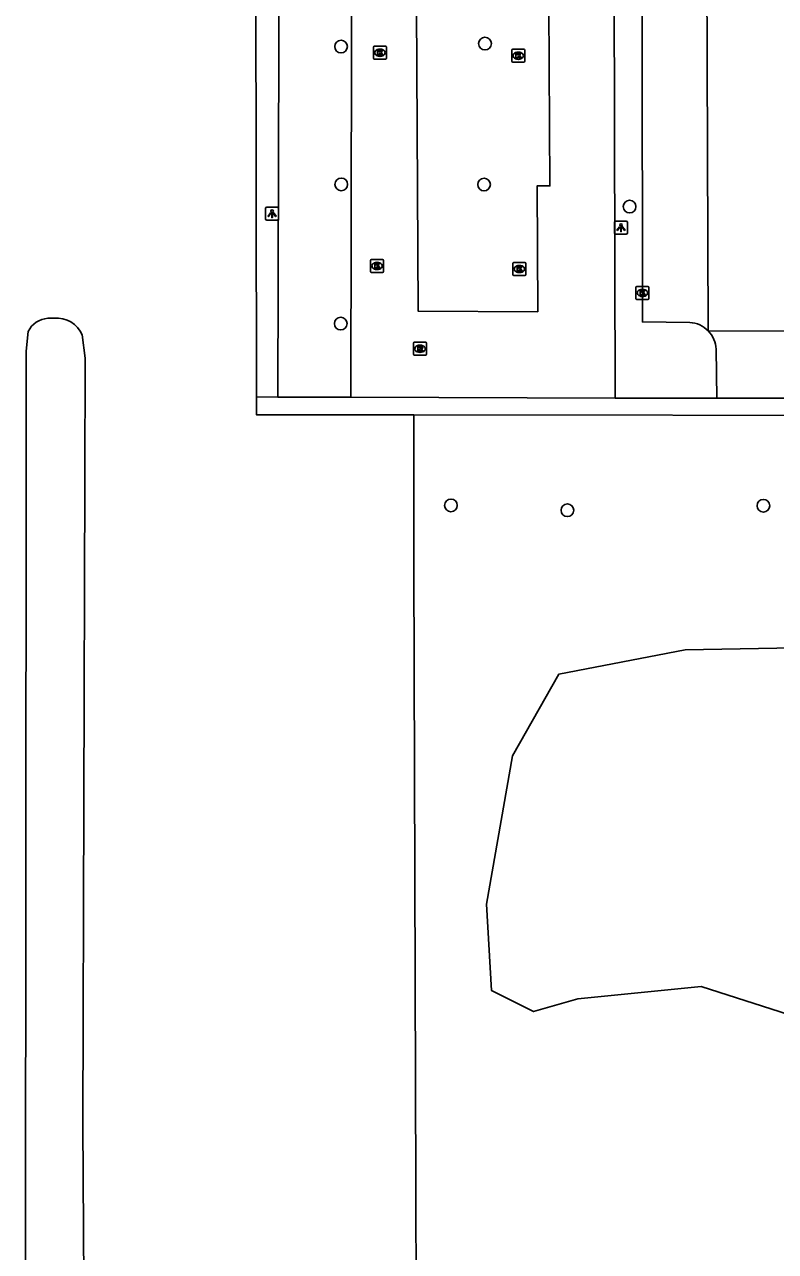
# Model space of a CAD drawing. Extents: x 160203 to 161526, y 379529 to 381797.
# Drawn here: x 161010.4 to 161068.4, y 380690.3 to 380785.1 of the extents above; entities that cross this region are included whole.
import ezdxf

# ---------------------------------------------------------------- set-up
doc = ezdxf.new("R2010")
doc.units = 0
for name, color, linetype in [('IMGEO_Berm_groen', 7, 'Continuous'), ('IMGEO_Boom', 7, 'Continuous'), ('IMGEO_Groenvoorziening', 7, 'Continuous'), ('IMGEO_Kolk', 7, 'Continuous'), ('IMGEO_Lichtpunt', 7, 'Continuous'), ('IMGEO_Loofbos', 7, 'Continuous'), ('IMGEO_Parkeervlak_gesloten', 7, 'Continuous'), ('IMGEO_Parkeervlak_open', 7, 'Continuous'), ('IMGEO_Rijbaan_lokaal_gesloten', 7, 'Continuous'), ('IMGEO_Rijbaan_lokaal_open', 7, 'Continuous'), ('IMGEO_Rioolput', 7, 'Continuous'), ('IMGEO_Voetpad_open', 7, 'Continuous'), ('IMGEO_Waterloop', 7, 'Continuous')]:
    doc.layers.add(name, color=color, linetype=linetype)

msp = doc.modelspace()

# ---------------------------------------------------------------- linework, layer by layer
at = {"layer": 'IMGEO_Berm_groen'}
msp.add_lwpolyline([(161056.009, 380756.224), (161063.839, 380756.224)], dxfattribs=at)
at = {"layer": 'IMGEO_Boom'}
for centre in [(161034.851, 380783.358), (161045.96, 380783.587), (161034.873, 380772.719), (161045.893, 380772.707), (161057.114, 380771.006), (161034.831, 380761.966), (161043.336, 380747.941), (161052.324, 380747.563), (161067.446, 380747.914)]:
    msp.add_circle(centre, 0.489, dxfattribs=at)
at = {"layer": 'IMGEO_Groenvoorziening'}
msp.add_lwpolyline([(161040.469, 380754.921), (161028.321, 380754.934), (161028.319, 380756.308)], dxfattribs=at)
at = {"layer": 'IMGEO_Kolk'}
for p, q in [((161037.349, 380782.451), (161037.349, 380783.303)), ((161037.424, 380783.377), (161038.276, 380783.377)), ((161037.837, 380783.157), (161037.862, 380783.157)), ((161038.35, 380783.303), (161038.35, 380782.451)), ((161048.026, 380782.223), (161048.026, 380783.075)), ((161048.101, 380783.149), (161048.953, 380783.149)), ((161048.514, 380782.929), (161048.539, 380782.929)), ((161049.027, 380783.075), (161049.027, 380782.223)), ((161038.276, 380782.377), (161037.424, 380782.377)), ((161037.86, 380782.597), (161037.835, 380782.597)), ((161048.953, 380782.149), (161048.101, 380782.149)), ((161048.537, 380782.369), (161048.512, 380782.369)), ((161037.134, 380765.997), (161037.134, 380766.849)), ((161037.209, 380766.923), (161038.061, 380766.923)), ((161037.622, 380766.703), (161037.647, 380766.703)), ((161038.135, 380766.849), (161038.135, 380765.997)), ((161048.191, 380766.683), (161049.043, 380766.683)), ((161038.061, 380765.923), (161037.209, 380765.923)), ((161037.645, 380766.143), (161037.62, 380766.143)), ((161048.116, 380765.757), (161048.116, 380766.609)), ((161048.627, 380765.903), (161048.602, 380765.903)), ((161048.604, 380766.463), (161048.629, 380766.463)), ((161049.117, 380766.609), (161049.117, 380765.757)), ((161049.043, 380765.683), (161048.191, 380765.683)), ((161057.684, 380764.843), (161058.536, 380764.843)), ((161057.609, 380763.917), (161057.609, 380764.769)), ((161058.536, 380763.843), (161057.684, 380763.843)), ((161058.12, 380764.063), (161058.095, 380764.063)), ((161058.097, 380764.623), (161058.122, 380764.623)), ((161058.61, 380764.769), (161058.61, 380763.917))]:
    msp.add_line(p, q, dxfattribs=at)
for points in [[(161037.349, 380782.451), (161037.349, 380783.303)], [(161037.424, 380783.377), (161038.276, 380783.377)], [(161037.67, 380783.077), (161037.793, 380783.077), (161037.793, 380782.926), (161037.923, 380783.077), (161038.087, 380783.077), (161037.941, 380782.926), (161038.094, 380782.677), (161037.942, 380782.677), (161037.857, 380782.841), (161037.793, 380782.774), (161037.793, 380782.677), (161037.67, 380782.677), (161037.67, 380783.077)], [(161038.35, 380783.303), (161038.35, 380782.451)], [(161048.026, 380782.223), (161048.026, 380783.075)], [(161048.101, 380783.149), (161048.953, 380783.149)], [(161048.347, 380782.849), (161048.47, 380782.849), (161048.47, 380782.698), (161048.6, 380782.849), (161048.764, 380782.849), (161048.618, 380782.698), (161048.771, 380782.449), (161048.619, 380782.449), (161048.534, 380782.613), (161048.47, 380782.546), (161048.47, 380782.449), (161048.347, 380782.449), (161048.347, 380782.849)], [(161049.027, 380783.075), (161049.027, 380782.223)], [(161038.276, 380782.377), (161037.424, 380782.377)], [(161048.953, 380782.149), (161048.101, 380782.149)], [(161037.134, 380765.997), (161037.134, 380766.849)], [(161037.209, 380766.923), (161038.061, 380766.923)], [(161038.135, 380766.849), (161038.135, 380765.997)], [(161048.191, 380766.683), (161049.043, 380766.683)], [(161038.061, 380765.923), (161037.209, 380765.923)], [(161037.455, 380766.623), (161037.578, 380766.623), (161037.578, 380766.472), (161037.708, 380766.623), (161037.872, 380766.623), (161037.726, 380766.472), (161037.879, 380766.223), (161037.727, 380766.223), (161037.642, 380766.387), (161037.578, 380766.32), (161037.578, 380766.223), (161037.455, 380766.223), (161037.455, 380766.623)], [(161048.116, 380765.757), (161048.116, 380766.609)], [(161048.437, 380766.383), (161048.56, 380766.383), (161048.56, 380766.232), (161048.69, 380766.383), (161048.854, 380766.383), (161048.708, 380766.232), (161048.861, 380765.983), (161048.709, 380765.983), (161048.624, 380766.147), (161048.56, 380766.08), (161048.56, 380765.983), (161048.437, 380765.983), (161048.437, 380766.383)], [(161049.117, 380766.609), (161049.117, 380765.757)], [(161049.043, 380765.683), (161048.191, 380765.683)], [(161057.684, 380764.843), (161058.536, 380764.843)], [(161057.609, 380763.917), (161057.609, 380764.769)], [(161058.536, 380763.843), (161057.684, 380763.843)], [(161057.93, 380764.543), (161058.053, 380764.543), (161058.053, 380764.392), (161058.183, 380764.543), (161058.347, 380764.543), (161058.201, 380764.392), (161058.354, 380764.143), (161058.202, 380764.143), (161058.117, 380764.307), (161058.053, 380764.24), (161058.053, 380764.143), (161057.93, 380764.143), (161057.93, 380764.543)], [(161058.61, 380764.769), (161058.61, 380763.917)]]:
    msp.add_lwpolyline(points, dxfattribs=at)
for centre, start, end in [((161037.426, 380783.301), 91.55205, 178.44795), ((161037.426, 380783.301), 91.55205, 178.44795), ((161038.274, 380783.301), 1.55205, 88.44795), ((161038.274, 380783.301), 1.55205, 88.44795), ((161048.103, 380783.073), 91.55205, 178.44795), ((161048.103, 380783.073), 91.55205, 178.44795), ((161048.951, 380783.073), 1.55205, 88.44795), ((161048.951, 380783.073), 1.55205, 88.44795), ((161037.426, 380782.453), 181.55205, 268.44795), ((161037.426, 380782.453), 181.55205, 268.44795), ((161038.274, 380782.453), 271.55205, 358.44795), ((161038.274, 380782.453), 271.55205, 358.44795), ((161048.103, 380782.225), 181.55205, 268.44795), ((161048.103, 380782.225), 181.55205, 268.44795), ((161048.951, 380782.225), 271.55205, 358.44795), ((161048.951, 380782.225), 271.55205, 358.44795), ((161037.211, 380766.847), 91.55205, 178.44795), ((161037.211, 380766.847), 91.55205, 178.44795), ((161038.059, 380766.847), 1.55205, 88.44795), ((161038.059, 380766.847), 1.55205, 88.44795), ((161048.193, 380766.607), 91.55205, 178.44795), ((161048.193, 380766.607), 91.55205, 178.44795), ((161049.041, 380766.607), 1.55205, 88.44795), ((161049.041, 380766.607), 1.55205, 88.44795), ((161037.211, 380765.999), 181.55205, 268.44795), ((161037.211, 380765.999), 181.55205, 268.44795), ((161038.059, 380765.999), 271.55205, 358.44795), ((161038.059, 380765.999), 271.55205, 358.44795), ((161048.193, 380765.759), 181.55205, 268.44795), ((161048.193, 380765.759), 181.55205, 268.44795), ((161049.041, 380765.759), 271.55205, 358.44795), ((161049.041, 380765.759), 271.55205, 358.44795), ((161057.686, 380764.767), 91.55205, 178.44795), ((161057.686, 380764.767), 91.55205, 178.44795), ((161058.534, 380764.767), 1.55205, 88.44795), ((161058.534, 380764.767), 1.55205, 88.44795), ((161057.686, 380763.919), 181.55205, 268.44795), ((161057.686, 380763.919), 181.55205, 268.44795), ((161058.534, 380763.919), 271.55205, 358.44795), ((161058.534, 380763.919), 271.55205, 358.44795)]:
    msp.add_arc(centre, 0.0765, start, end, dxfattribs=at)
for centre, major_axis, ratio, start_param, end_param in [((161037.836, 380782.877), (-0.387, 0.002), 0.722429, 4.712389, 7.853982), ((161037.861, 380782.877), (-0.39, 0.002), 0.717154, 1.570796, 4.712389), ((161048.513, 380782.649), (-0.387, 0.002), 0.722429, 4.712389, 7.853982), ((161048.538, 380782.649), (-0.39, 0.002), 0.717154, 1.570796, 4.712389), ((161037.621, 380766.423), (-0.387, 0.002), 0.722429, 4.712389, 7.853982), ((161037.646, 380766.423), (-0.39, 0.002), 0.717154, 1.570796, 4.712389), ((161048.603, 380766.183), (-0.387, 0.002), 0.722429, 4.712389, 7.853982), ((161048.628, 380766.183), (-0.39, 0.002), 0.717154, 1.570796, 4.712389), ((161058.096, 380764.343), (-0.387, 0.002), 0.722429, 4.712389, 7.853982), ((161058.121, 380764.343), (-0.39, 0.002), 0.717154, 1.570796, 4.712389)]:
    msp.add_ellipse(centre, major_axis=major_axis, ratio=ratio, start_param=start_param, end_param=end_param, dxfattribs=at)
at = {"layer": 'IMGEO_Lichtpunt'}
for p, q in [((161029.028, 380770.856), (161029.028, 380770.049)), ((161029.028, 380770.856), (161029.028, 380770.049)), ((161029.93, 380770.951), (161029.122, 380770.951)), ((161029.93, 380770.951), (161029.122, 380770.951)), ((161030.024, 380770.049), (161030.024, 380770.856)), ((161030.024, 380770.049), (161030.024, 380770.856)), ((161029.122, 380769.955), (161029.93, 380769.955)), ((161029.122, 380769.955), (161029.93, 380769.955)), ((161055.954, 380769.785), (161055.954, 380768.978)), ((161055.954, 380769.785), (161055.954, 380768.978)), ((161056.856, 380769.88), (161056.048, 380769.88)), ((161056.856, 380769.88), (161056.048, 380769.88)), ((161056.95, 380768.978), (161056.95, 380769.785)), ((161056.95, 380768.978), (161056.95, 380769.785)), ((161056.048, 380768.884), (161056.856, 380768.884)), ((161056.048, 380768.884), (161056.856, 380768.884))]:
    msp.add_line(p, q, dxfattribs=at)
for points in [[(161029.402, 380770.52), (161029.441, 380770.492), (161029.253, 380770.23), (161029.215, 380770.257), (161029.402, 380770.52)], [(161029.504, 380770.472), (161029.551, 380770.472), (161029.551, 380770.15), (161029.504, 380770.15), (161029.504, 380770.472)], [(161029.614, 380770.492), (161029.652, 380770.519), (161029.839, 380770.257), (161029.8, 380770.229), (161029.614, 380770.492)], [(161056.328, 380769.449), (161056.367, 380769.421), (161056.179, 380769.159), (161056.141, 380769.186), (161056.328, 380769.449)], [(161056.43, 380769.401), (161056.477, 380769.401), (161056.477, 380769.079), (161056.43, 380769.079), (161056.43, 380769.401)], [(161056.54, 380769.421), (161056.578, 380769.448), (161056.765, 380769.186), (161056.726, 380769.158), (161056.54, 380769.421)]]:
    msp.add_lwpolyline(points, dxfattribs=at)
for centre in [(161029.527, 380770.654), (161056.453, 380769.583)]:
    msp.add_circle(centre, 0.0994, dxfattribs=at)
for centre, start, end in [((161029.122, 380770.856), 90, 180), ((161029.122, 380770.856), 90, 180), ((161029.93, 380770.856), 0, 90), ((161029.93, 380770.856), 0, 90), ((161029.122, 380770.049), 180, 270), ((161029.122, 380770.049), 180, 270), ((161029.93, 380770.049), 270, 0), ((161029.93, 380770.049), 270, 360), ((161056.048, 380769.785), 90, 180), ((161056.048, 380769.785), 90, 180), ((161056.856, 380769.785), 0, 90), ((161056.856, 380769.785), 0, 90), ((161056.048, 380768.978), 180, 270), ((161056.048, 380768.978), 180, 270), ((161056.856, 380768.978), 270, 0), ((161056.856, 380768.978), 270, 360)]:
    msp.add_arc(centre, 0.0946, start, end, dxfattribs=at)
at = {"layer": 'IMGEO_Loofbos'}
for points in [[(161040.865, 380613.272), (161040.749, 380651.381), (161040.615, 380695.383), (161040.469, 380743.335), (161040.469, 380754.921)], [(161120.366, 380754.838), (161040.469, 380754.921)], [(161100.981, 380737.516), (161061.414, 380736.78), (161051.646, 380734.898), (161048.086, 380728.617), (161046.079, 380717.155), (161046.467, 380710.485), (161049.704, 380708.866), (161053.135, 380709.837), (161062.652, 380710.809), (161070.113, 380708.396)]]:
    msp.add_lwpolyline(points, dxfattribs=at)
at = {"layer": 'IMGEO_Parkeervlak_gesloten'}
for points in [[(161061.757, 380762.063), (161058.114, 380762.102), (161058.071, 380808.894)], [(161035.616, 380756.286), (161029.97, 380756.303)]]:
    msp.add_lwpolyline(points, dxfattribs=at)
msp.add_arc((161061.612, 380759.869), 2.199, 44.20667, 86.20751, dxfattribs=at)
at = {"layer": 'IMGEO_Parkeervlak_open'}
for points in [[(161063.839, 380756.224), (161063.803, 380759.998)], [(161063.839, 380756.224), (161126.836, 380756.22)]]:
    msp.add_lwpolyline(points, dxfattribs=at)
msp.add_arc((161061.609, 380759.873), 2.198, 3.24888, 44.06125, dxfattribs=at)
at = {"layer": 'IMGEO_Rijbaan_lokaal_gesloten'}
for points in [[(161035.616, 380756.286), (161035.718, 380810.902)], [(161055.875, 380808.866), (161056.009, 380756.224)], [(161050.034, 380762.869), (161040.797, 380762.942), (161040.565, 380805.119), (161050.787, 380805.039), (161050.966, 380772.604), (161049.98, 380772.603), (161050.034, 380762.869)], [(161056.009, 380756.224), (161035.616, 380756.286)]]:
    msp.add_lwpolyline(points, dxfattribs=at)
at = {"layer": 'IMGEO_Rijbaan_lokaal_open'}
for points in [[(161062.989, 380809.887), (161063.188, 380761.402)], [(161063.188, 380761.402), (161126.752, 380761.299), (161126.836, 380756.22)]]:
    msp.add_lwpolyline(points, dxfattribs=at)
at = {"layer": 'IMGEO_Rioolput'}
for p, q in [((161040.445, 380759.6), (161040.445, 380760.452)), ((161040.52, 380760.526), (161041.372, 380760.526)), ((161040.933, 380760.306), (161040.958, 380760.306)), ((161041.446, 380760.452), (161041.446, 380759.6)), ((161041.372, 380759.526), (161040.52, 380759.526)), ((161040.956, 380759.746), (161040.931, 380759.746))]:
    msp.add_line(p, q, dxfattribs=at)
for points in [[(161040.445, 380759.6), (161040.445, 380760.452)], [(161040.52, 380760.526), (161041.372, 380760.526)], [(161041.034, 380760.224), (161040.782, 380760.226), (161040.782, 380759.826)], [(161040.96, 380760.145), (161040.906, 380760.145), (161040.906, 380760.064)], [(161040.906, 380760.064), (161040.958, 380760.064)], [(161041.446, 380760.452), (161041.446, 380759.6)], [(161041.372, 380759.526), (161040.52, 380759.526)], [(161040.782, 380759.826), (161040.906, 380759.826), (161040.906, 380759.988), (161040.917, 380759.988)], [(161040.964, 380759.959), (161041.035, 380759.826), (161041.175, 380759.826), (161041.11, 380759.952)]]:
    msp.add_lwpolyline(points, dxfattribs=at)
for centre, radius, start, end in [((161040.522, 380760.45), 0.0765, 91.55205, 178.44795), ((161040.522, 380760.45), 0.0765, 91.55205, 178.44795), ((161040.942, 380760.253), 0.19, 274.7715, 282.96867), ((161040.966, 380760.049), 0.0964, 77.00612, 93.18647), ((161040.98, 380760.106), 0.0378, 276.66336, 79.67722), ((161041.033, 380760.114), 0.109, 350.36119, 89.41601), ((161041.031, 380760.114), 0.112, 277.58423, 350.98172), ((161041.37, 380760.45), 0.0765, 1.55205, 88.44795), ((161041.37, 380760.45), 0.0765, 1.55205, 88.44795), ((161040.522, 380759.602), 0.0765, 181.55205, 268.44795), ((161040.522, 380759.602), 0.0765, 181.55205, 268.44795), ((161040.916, 380759.935), 0.0533, 26.02933, 88.69889), ((161041.015, 380759.899), 0.108, 29.51342, 73.79051), ((161041.37, 380759.602), 0.0765, 271.55205, 358.44795), ((161041.37, 380759.602), 0.0765, 271.55205, 358.44795)]:
    msp.add_arc(centre, radius, start, end, dxfattribs=at)
for centre, major_axis, ratio, start_param, end_param in [((161040.932, 380760.026), (-0.387, 0.002), 0.722429, 4.712389, 7.853982), ((161040.957, 380760.026), (-0.39, 0.002), 0.717154, 1.570796, 4.712389)]:
    msp.add_ellipse(centre, major_axis=major_axis, ratio=ratio, start_param=start_param, end_param=end_param, dxfattribs=at)
at = {"layer": 'IMGEO_Voetpad_open'}
for points in [[(161029.97, 380756.303), (161030.139, 380810.904), (161035.718, 380810.902)], [(161028.319, 380756.308), (161028.272, 380788.705)], [(161029.97, 380756.303), (161028.319, 380756.308)]]:
    msp.add_lwpolyline(points, dxfattribs=at)
at = {"layer": 'IMGEO_Waterloop'}
for points in [[(161015.549, 380602.532), (161011.077, 380601.081), (161010.427, 380601.108), (161010.545, 380750), (161010.561, 380759.839), (161010.709, 380761.361), (161010.954, 380761.77)], [(161014.877, 380761.091), (161015.106, 380759.29), (161015.078, 380750), (161014.928, 380700.174), (161015.549, 380602.532)]]:
    msp.add_lwpolyline(points, dxfattribs=at)
for centre, radius, start, end in [((161012.454, 380760.296), 2.103, 83.09733, 135.50897), ((161012.917, 380760.27), 2.125, 22.73863, 95.68396)]:
    msp.add_arc(centre, radius, start, end, dxfattribs=at)

doc.saveas('drawing.dxf')
